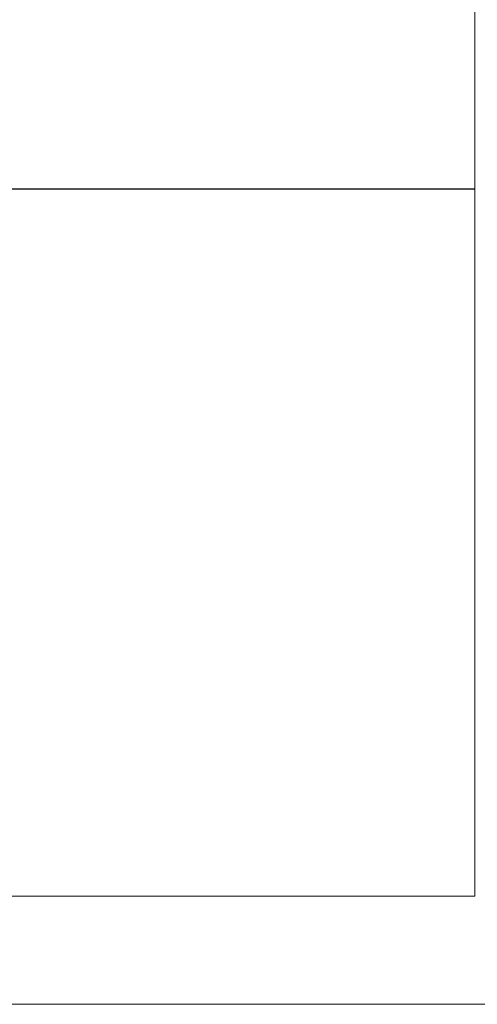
# Model space of a CAD drawing. Header units: inches. Extents: x 15 to 546804, y -66 to 267312.
# Tile 327 of 478: x 445217 to 450293, y 106256 to 117180. Entities that reach past the tile are written whole.
import ezdxf

# ---------------------------------------------------------------- set-up
doc = ezdxf.new("R2010")
doc.units = ezdxf.units.IN
doc.header["$MEASUREMENT"] = 0
doc.layers.add('Binnenwanden', color=2, linetype='Continuous')

msp = doc.modelspace()

# ---------------------------------------------------------------- linework, layer by layer
at = {"color": 7, "lineweight": 20}
for p, q in [((450267, 107456, 300), (450267, 127716, 300)), ((450267, 107456, 300), (450267, 127716, 300)), ((450265, 123746, 3000), (450266, 116718, 3000)), ((450266, 116718, 300), (450265, 123746, 300)), ((450267, 107456, 300), (450267, 122866, 300)), ((450267, 107456), (450267, 122866)), ((450267, 107456, 300), (450266, 116718, 300)), ((450266, 116718, 3000), (450267, 107456, 3000)), ((450266, 116718, 300), (450266, 116718, 3000)), ((437267, 107456, 300), (450267, 107456, 300)), ((437267, 107456), (450267, 107456)), ((437267, 107456, 300), (450267, 107456, 300)), ((437267, 107456, 300), (450267, 107456, 300)), ((437267, 107456, 3000), (450267, 107456, 3000)), ((450267, 107456, 300), (437267, 107456, 300)), ((450267, 107456, 300), (450267, 107456)), ((450267, 107456, 3000), (450267, 107456, 300)), ((451467, 106256), (435867, 106256)), ((451467, 106256, 300), (435867, 106256, 300)), ((435867, 106256, 7500), (451467, 106256, 7500)), ((449518, 106256, 4441), (445918, 106256, 4441)), ((445918, 106256, 6041), (449518, 106256, 6041)), ((449518, 106256, 6041), (449518, 106256, 4441))]:
    msp.add_line(p, q, dxfattribs=at)
for points, invisible_edges in [([(450267, 107456, 300), (444817, 127254, 300), (444817, 127776, 300)], 13), ([(442517, 127254, 300), (450267, 107456, 300), (437267, 107456, 300)], 13), ([(450266, 116718, 300), (450265, 123746, 300), (450266, 116718, 3000)], 2), ([(450265, 123746, 3000), (450266, 116718, 3000), (450265, 123746, 300)], 2), ([(450267, 122866, 300), (450267, 107456), (450267, 107456, 300)], 1), ([(450267, 107456), (450267, 122866, 300), (450267, 122866)], 1), ([(450267, 107456, 300), (451467, 106256, 300), (450267, 122866, 300)], 3), ([(450267, 122866, 300), (451467, 106256, 300), (451467, 122866, 300)], 1), ([(451467, 122866), (450267, 107456), (450267, 122866)], 1), ([(451467, 106256), (450267, 107456), (451467, 122866)], 3), ([(450267, 107456, 3000), (450267, 107456, 300), (450266, 116718, 3000)], 2), ([(450266, 116718, 300), (450266, 116718, 3000), (450267, 107456, 300)], 2), ([(451467, 106256, 300), (437267, 107456, 300), (435867, 106256, 300)], 3), ([(435867, 106256), (437267, 107456), (451467, 106256)], 3), ([(437267, 107456, 300), (450267, 107456), (437267, 107456)], 1), ([(450267, 107456), (437267, 107456, 300), (450267, 107456, 300)], 1), ([(437267, 107456, 300), (451467, 106256, 300), (450267, 107456, 300)], 3), ([(451467, 106256), (437267, 107456), (450267, 107456)], 13), ([(451467, 106256, 300), (435867, 106256), (451467, 106256)], 1), ([(435867, 106256), (451467, 106256, 300), (435867, 106256, 300)], 1)]:
    msp.add_3dface(points, dxfattribs=dict(at, invisible_edges=invisible_edges))
for points in [[(437267, 107456, 3000), (450267, 107456, 300), (450267, 107456, 3000)], [(437267, 107456, 300), (450267, 107456, 300), (437267, 107456, 3000)]]:
    msp.add_3dface(points, dxfattribs=at)
at = {"layer": 'Binnenwanden', "color": 7, "linetype": 'Continuous'}
msp.add_lwpolyline([(437267, 115303), (450266, 115304)], dxfattribs=at)

doc.saveas('drawing.dxf')
